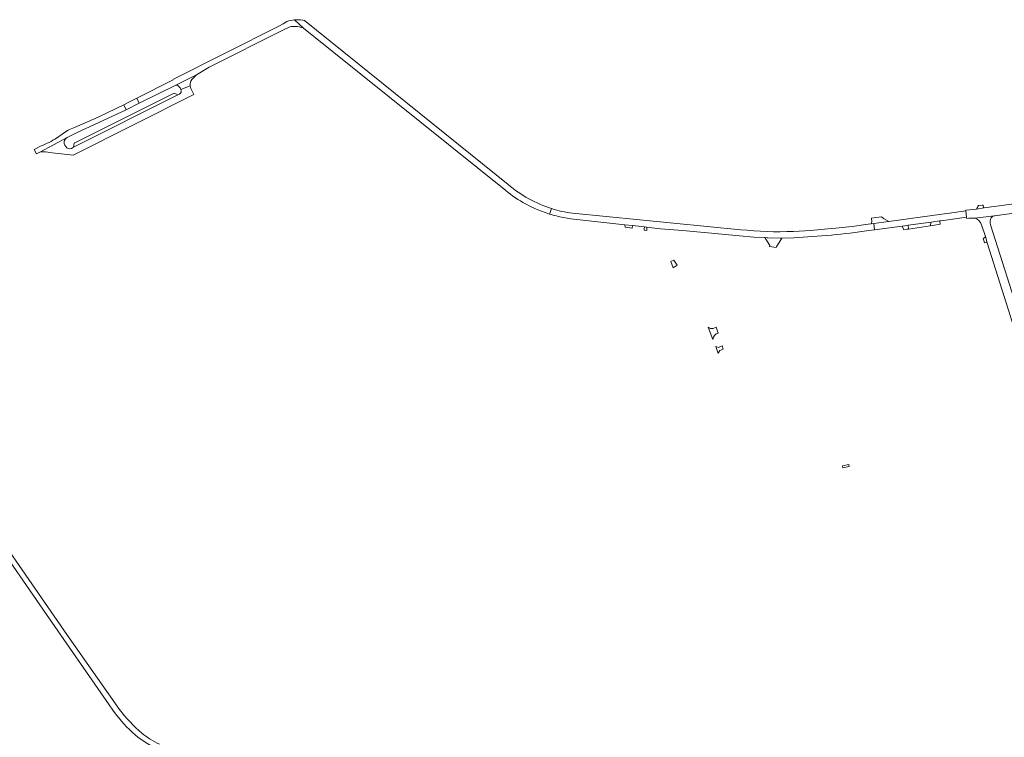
# Model space of a CAD drawing. Header units: metres. Extents: x 166325 to 190320, y 381923 to 404576.
# Tile 460 of 656: x 168393 to 168978, y 392427 to 392853. Entities that reach past the tile are written whole.
import ezdxf

# ---------------------------------------------------------------- set-up
doc = ezdxf.new("R2010")
doc.units = ezdxf.units.M
for name, color, linetype, lineweight in [('B-WE-VH-VERHARDING_ASFALT-GV', 8, 'Continuous', 18), ('B-WE-VH-VERHARDING_BETON-GV', 8, 'Continuous', 18), ('B-WE-VH-VERHARDING_BETONSTRAATSTEEN-GV', 8, 'Continuous', 18), ('B-WE-VH-VERHARDING_HALFVERHARDING-GV', 8, 'Continuous', 18), ('B-WE-VH-VERHARDING_STRAATBAKSTEEN-GV', 8, 'Continuous', 18)]:
    doc.layers.add(name, color=color, linetype=linetype, lineweight=lineweight)

msp = doc.modelspace()

# ---------------------------------------------------------------- linework, layer by layer
at = {"layer": 'B-WE-VH-VERHARDING_ASFALT-GV', "flags": 128}
for points in [[(168498.071, 392820.369), (168505.686, 392824.972), (168549.734, 392847.113), (168553.508, 392849.01), (168554.641, 392849.141), (168555.781, 392849.193), (168556.921, 392849.165), (168558.057, 392849.057), (168559.182, 392848.869), (168560.291, 392848.603), (168561.379, 392848.261), (168561.695, 392848.145), (168556.23, 392853.09), (168555.218, 392852.964), (168554.062, 392852.739), (168552.925, 392852.436), (168551.811, 392852.057), (168549.544, 392850.616), (168547, 392849.338), (168484.113, 392817.753), (168484.222, 392817.537), (168462.673, 392806.557), (168464.214, 392803.533), (168485.908, 392814.37)], [(168464.214, 392803.533), (168462.673, 392806.557), (168457.596, 392803.971), (168454.935, 392802.648), (168456.418, 392799.666)], [(168939.177, 392733.671), (168940.144, 392733.803), (168955.24, 392735.86), (168954.74, 392739.77), (168945.02, 392738.22), (168940.626, 392737.624), (168909.17, 392733.357), (168900.115, 392732.129), (168900.521, 392728.403), (168917.015, 392730.65), (168918.59, 392730.865), (168920.485, 392731.123), (168934.223, 392732.996)]]:
    msp.add_lwpolyline(points, close=True, dxfattribs=at)
for points in [[(168562.239, 392852.638), (168561.075, 392852.894), (168559.911, 392853.067), (168558.738, 392853.161), (168557.561, 392853.175), (168556.386, 392853.109), (168556.23, 392853.09), (168561.695, 392848.145), (168681.792, 392751.669)], [(168683.148, 392755.23), (168562.239, 392852.638)], [(168406.053, 392778.29), (168401.773, 392776.166), (168403.146, 392773.436), (168403.962, 392773.841), (168405.253, 392774.581), (168421.334, 392783.175), (168426.96, 392786.005), (168456.418, 392799.666), (168454.935, 392802.648)], [(168454.935, 392802.648), (168445.578, 392797.995), (168439.8, 392795.262), (168425.723, 392789.232)], [(168418.439, 392785.188), (168415.063, 392782.907)], [(168693.433, 392743.787), (168696.344, 392742.287), (168699.319, 392740.919)], [(168707.752, 392737.806), (168708.074, 392738.736), (168708.935, 392741.032)], [(168821.218, 392728.502), (168721.306, 392738.262)], [(168715.94, 392735.681), (168718.136, 392735.253), (168720.343, 392734.881), (168752.32, 392731.406), (168756.998, 392730.897), (168763.987, 392730.138), (168765.433, 392729.98), (168768.438, 392729.654), (168773.632, 392728.982), (168786.599, 392727.956)], [(168897.156, 392727.944), (168900.521, 392728.403), (168900.115, 392732.129), (168898.544, 392731.916), (168896.919, 392731.695), (168887.309, 392730.457), (168877.678, 392729.395), (168872.957, 392728.94), (168862.699, 392728.099), (168852.426, 392727.457)], [(168786.599, 392727.956), (168801.674, 392726.711), (168820.562, 392724.814), (168828.936, 392724.118), (168835.417, 392723.776), (168836.906, 392723.698), (168837.327, 392723.676), (168844.832, 392723.48), (168845.021, 392723.475), (168845.541, 392723.487), (168852.715, 392723.648)], [(168452.435, 392443.605), (168421.152, 392488.071), (168379.482, 392548.246), (168376.138, 392553.185), (168375.403, 392554.271), (168369.923, 392561.961)], [(168375.072, 392549.128), (168409.07, 392500), (168446.402, 392446.448), (168448.49, 392443.302), (168450.748, 392440.276)], [(168463.426, 392427.101), (168468.196, 392423.781), (168473.181, 392420.795)]]:
    msp.add_lwpolyline(points, dxfattribs=at)
at = {"layer": 'B-WE-VH-VERHARDING_ASFALT-GV'}
for points in [[(168425.723, 392789.232, 0.0757555), (168418.439, 392785.188)], [(168415.063, 392782.907, -0.0549546), (168406.053, 392778.29)], [(168708.935, 392741.032, -0.0994184), (168683.148, 392755.23)], [(168681.792, 392751.669, 0.0484144), (168693.433, 392743.787)], [(168699.319, 392740.919, 0.0257667), (168707.752, 392737.806)], [(168707.752, 392737.806, 0.0243144), (168715.94, 392735.681)], [(168721.306, 392738.262, -0.0425054), (168708.935, 392741.032)], [(168852.426, 392727.457, -0.0374593), (168821.218, 392728.502)], [(168852.715, 392723.648, 0.0213303), (168897.156, 392727.944)], [(168450.748, 392440.276, 0.0593738), (168463.426, 392427.101)], [(168465.625, 392429.529, -0.045331), (168452.435, 392443.605)], [(168476.12, 392422.94, -0.0360719), (168465.625, 392429.529)]]:
    msp.add_lwpolyline(points, format="xyb", dxfattribs=at)
at = {"layer": 'B-WE-VH-VERHARDING_BETON-GV', "flags": 128}
msp.add_lwpolyline([(168881.551, 392588.195), (168881.89, 392587.029), (168885.565, 392587.952), (168885.304, 392589.061)], close=True, dxfattribs=at)
at = {"layer": 'B-WE-VH-VERHARDING_BETONSTRAATSTEEN-GV', "flags": 128}
for points in [[(168496.392, 392818.708), (168498.071, 392820.369), (168485.908, 392814.37)], [(168487.33, 392813.91), (168487.739, 392813.59), (168488.066, 392813.206), (168488.379, 392812.681), (168488.876, 392811.671), (168494.385, 392813.977)], [(168494.385, 392813.977), (168488.876, 392811.671)], [(168408.457, 392774.7), (168412.549, 392774.193), (168425.014, 392772.648), (168496.662, 392808.733), (168494.809, 392812.269)], [(168488.091, 392808.961), (168487.147, 392808.503), (168425.242, 392777.4)], [(168419.731, 392781.444), (168420.354, 392782.367), (168421.334, 392783.175), (168405.253, 392774.581)], [(168420.507, 392777.792), (168419.979, 392778.623)], [(168425.242, 392777.4), (168423.989, 392776.781)], [(168971.568, 392736.689), (168960.44, 392735.24), (168961.585, 392734.757), (168962.6, 392734.04), (168963.514, 392732.804), (168964.16, 392731.41), (168965.091, 392728.468), (168965.431, 392727.393), (168966.389, 392724.366), (168967.537, 392720.739), (168981.405, 392676.914), (168981.619, 392676.238), (168983.449, 392670.455), (168983.669, 392669.76)], [(169023.135, 392561.208), (169013.754, 392591.114), (169011.595, 392597.997), (169006.19, 392615.229), (169005.762, 392616.58), (169001.276, 392630.753), (169000, 392634.787), (168985.208, 392681.56), (168983.425, 392687.199), (168969.46, 392731.36), (168969.209, 392732.486), (168969.216, 392733.264), (168969.22, 392733.639)], [(168801.808, 392670.689), (168804.674, 392663.324)], [(168806.595, 392670.642), (168804.78, 392669.849)], [(168807.895, 392667.108), (168806.595, 392670.642)]]:
    msp.add_lwpolyline(points, dxfattribs=at)
at = {"layer": 'B-WE-VH-VERHARDING_BETONSTRAATSTEEN-GV'}
for points in [[(168494.385, 392813.977, -0.2466657), (168496.392, 392818.708)], [(168485.908, 392814.37, -0.1324521), (168487.33, 392813.91)], [(168494.809, 392812.269, -0.079658), (168494.385, 392813.977)], [(168488.876, 392811.671, -0.4261434), (168488.091, 392808.961)], [(168419.979, 392778.623, -0.1656224), (168419.56, 392780.743)], [(168419.56, 392780.743, -0.0527733), (168419.731, 392781.444)], [(168423.989, 392776.781, -0.3581224), (168420.507, 392777.792)], [(168405.253, 392774.581, -0.0752075), (168408.457, 392774.7)], [(168969.22, 392733.639, -0.3619832), (168971.568, 392736.689)], [(168804.78, 392669.849, -0.2765525), (168801.808, 392670.689)], [(168804.674, 392663.324, -0.3042082), (168807.895, 392667.108)]]:
    msp.add_lwpolyline(points, format="xyb", dxfattribs=at)
at = {"layer": 'B-WE-VH-VERHARDING_BETONSTRAATSTEEN-GV', "flags": 128}
for points in [[(168487.147, 392808.503), (168484.918, 392809.604), (168425.52, 392779.789), (168425.242, 392777.4)], [(168961.06, 392740.73), (168965.75, 392741.48), (168965.369, 392741.7), (168965.068, 392743.133), (168964.433, 392743.06), (168962.251, 392742.81), (168962.029, 392742.203), (168961.734, 392741.628), (168961.37, 392741.094)], [(168920.485, 392731.123), (168918.59, 392730.865), (168917.015, 392730.65), (168918.044, 392728.476), (168919.787, 392728.712), (168920.829, 392728.867)], [(168933.651, 392730.77), (168934.223, 392732.996), (168920.485, 392731.123), (168920.829, 392728.867)], [(168939.177, 392733.671), (168934.223, 392732.996), (168933.651, 392730.77), (168934.964, 392731.034), (168939.65, 392731.819), (168939.571, 392732.128)], [(168966.389, 392724.366), (168965.842, 392723.677), (168965.18, 392723.465), (168965.99, 392720.706), (168966.556, 392720.812), (168967.537, 392720.739)], [(168808.28, 392655.864), (168808.761, 392656.707), (168810.802, 392657.583), (168810.237, 392659.554), (168808.1, 392658.635), (168807.017, 392658.879), (168806.332, 392659.065), (168807.858, 392654.947)]]:
    msp.add_lwpolyline(points, close=True, dxfattribs=at)
at = {"layer": 'B-WE-VH-VERHARDING_HALFVERHARDING-GV', "flags": 128}
for points in [[(168900.115, 392732.129), (168909.17, 392733.357), (168905.945, 392735.066), (168904.826, 392736.155), (168901.427, 392735.743), (168898.826, 392735.428), (168898.981, 392733.212), (168898.544, 392731.916)], [(168781.578, 392710.311), (168779.77, 392709.673), (168781.104, 392705.89), (168783.44, 392707.368)]]:
    msp.add_lwpolyline(points, close=True, dxfattribs=at)
at = {"layer": 'B-WE-VH-VERHARDING_STRAATBAKSTEEN-GV', "flags": 128}
for points in [[(168960.44, 392735.24), (168971.568, 392736.689), (168972.108, 392736.759), (168993.267, 392739.757), (168998.401, 392740.484), (169000, 392740.711), (169022.472, 392743.895), (169032.956, 392745.38), (169033.379, 392745.44), (169036.609, 392745.897), (169041.098, 392746.533), (169085.373, 392752.805), (169101.372, 392755.072), (169116.503, 392757.216), (169118.37, 392757.48), (169118.33, 392757.93), (169117.399, 392762.794), (169116.799, 392762.709), (169093.408, 392759.408), (169087.093, 392758.517), (169082.747, 392757.903), (169080.383, 392757.57), (169074.842, 392756.788), (169060.991, 392754.833)], [(169003.613, 392746.724), (168991.282, 392745.01), (168987.84, 392744.532), (168965.75, 392741.48), (168961.06, 392740.73), (168954.72, 392740.03), (168954.74, 392739.77), (168955.24, 392735.86), (168955.351, 392735.08)]]:
    msp.add_lwpolyline(points, dxfattribs=at)
for points in [[(168756.998, 392730.897), (168752.32, 392731.406), (168752.689, 392730.008), (168756.854, 392729.44)], [(168763.962, 392728.162), (168765.377, 392728.018), (168765.428, 392728.707), (168765.433, 392729.98), (168763.987, 392730.138), (168763.974, 392728.721)], [(168845.541, 392723.487), (168845.021, 392723.475), (168844.832, 392723.48), (168837.327, 392723.676), (168836.906, 392723.698), (168835.417, 392723.776), (168837.995, 392719.7), (168838.389, 392719.077), (168838.303, 392718.495), (168842.3, 392717.877), (168842.41, 392718.586), (168842.926, 392719.394)]]:
    msp.add_lwpolyline(points, close=True, dxfattribs=at)
at = {"layer": 'B-WE-VH-VERHARDING_STRAATBAKSTEEN-GV'}
msp.add_lwpolyline([(168955.351, 392735.08, -0.0896091), (168960.44, 392735.24)], format="xyb", dxfattribs=at)

doc.saveas('drawing.dxf')
